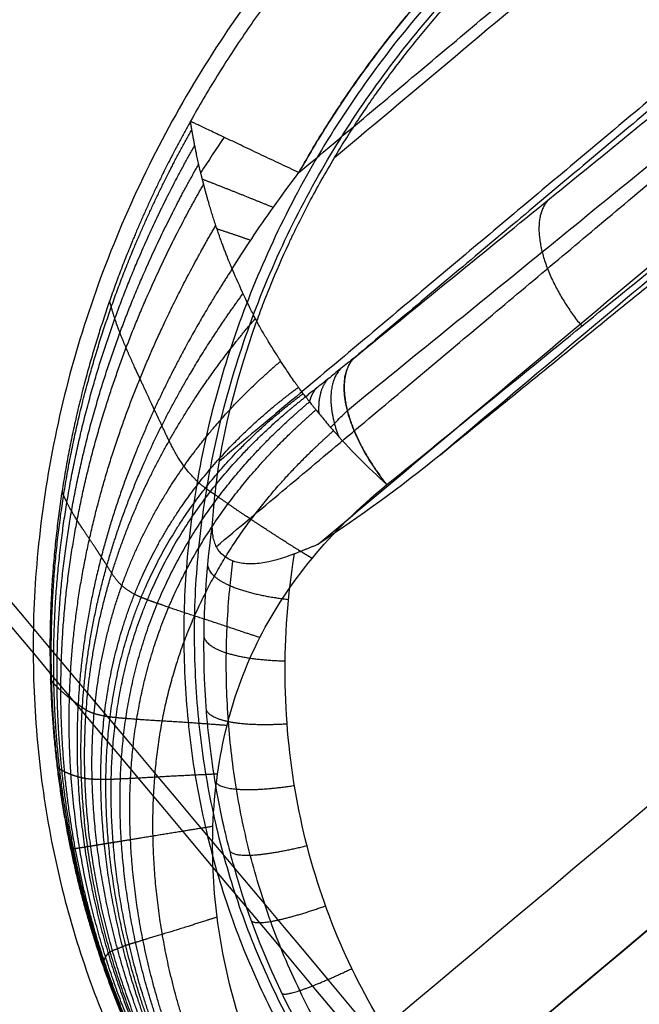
# Model space of a CAD drawing. Header units: millimetres. Extents: x -657 to 864, y -831 to 851.
# Tile 430 of 656: x 713.08 to 716.64, y -480.97 to -475.31. Entities that reach past the tile are written whole.
import ezdxf

# ---------------------------------------------------------------- set-up
doc = ezdxf.new("R2010")
doc.units = ezdxf.units.MM
doc.layers.add('Default', color=7, linetype='Continuous', true_color=0x000000)

msp = doc.modelspace()

# ---------------------------------------------------------------- linework, layer by layer
at = {"layer": 'Default'}
for points in [[(863.462, -524.3574, 60.1215), (781.241, -426.3702, 60.1215), (699.02, -328.383, 60.1215)], [(862.6916, -523.6536, 60.3347), (781.1353, -426.4587, 60.3347), (699.5791, -329.2638, 60.3347)], [(842.781, -633.2885, 16.0739), (715.467, -481.5616, 16.0739), (588.153, -329.8347, 16.0739)], [(842.2602, -632.8103, 16.3106), (715.3969, -481.6205, 16.3106), (588.5336, -330.4307, 16.3106)], [(734.0612, -340.3042, 73.1638), (540.134, -503.0285, 73.1638), (346.2067, -665.7528, 73.1638)], [(733.5114, -340.8567, 72.9219), (540.1791, -503.0817, 72.9219), (346.8468, -665.3068, 72.9219)], [(749.7126, -752.7944, -11.8414), (602.0068, -576.7654, -11.8414), (454.301, -400.7365, -11.8414)], [(749.3201, -752.3266, -11.5875), (602.0068, -576.7654, -11.5875), (454.6934, -401.2042, -11.5875)]]:
    msp.add_open_spline(points, degree=2, dxfattribs=at)
for points, knots in [([(812.669, -399.9988, 89.6975), (802.7277, -408.3406, 79.2965), (772.356, -433.8255, 50.6557), (702.4844, -492.4547, 3.3508), (640.4896, -544.4745, -11.8414), (602.0068, -576.7654, -11.8414)], [2.41548, 2.41548, 2.41548, 2.41548, 70.396144, 198.636056, 404.995527, 404.995527, 404.995527, 404.995527]), ([(812.1148, -400.4639, 89.4437), (802.3062, -408.6943, 79.2125), (772.0838, -434.0539, 50.7577), (702.42, -492.5087, 3.594), (640.4654, -544.4948, -11.5875), (602.0068, -576.7654, -11.5875)], [2.408267, 2.408267, 2.408267, 2.408267, 69.367076, 197.537893, 403.786179, 403.786179, 403.786179, 403.786179]), ([(714.2702, -472.8101, 89.3434), (714.0163, -473.0232, 89.3434), (713.7761, -473.2481, 89.3438), (713.4362, -473.6032, 89.3453), (713.2714, -473.7853, 89.3462), (713.0881, -474.0054, 89.3475), (712.9987, -474.1175, 89.3482), (712.9609, -474.1659, 89.3486), (712.9357, -474.1983, 89.3488), (712.9225, -474.2155, 89.3489), (712.7235, -474.4756, 89.3508), (712.5505, -474.7274, 89.3529), (712.3125, -475.1153, 89.3565), (712.1988, -475.3118, 89.3584), (712.0755, -475.5456, 89.3609), (712.0163, -475.6637, 89.3622), (711.9872, -475.723, 89.3628), (711.9749, -475.7484, 89.3631), (711.9667, -475.7654, 89.3633), (711.9622, -475.7748, 89.3634), (711.841, -476.0284, 89.3662), (711.6836, -476.4033, 89.3705), (711.5329, -476.851, 89.376), (711.4658, -477.0774, 89.3788), (711.4343, -477.1912, 89.3803), (711.4212, -477.2402, 89.3809), (711.4126, -477.2728, 89.3813), (711.408, -477.2905, 89.3815), (711.3424, -477.5456, 89.3847), (711.2669, -477.9071, 89.3894), (711.2088, -478.331, 89.3949), (711.1872, -478.5436, 89.3976), (711.1795, -478.6348, 89.3988), (711.1748, -478.6956, 89.3995), (711.1725, -478.7272, 89.3999), (711.1395, -479.2254, 89.4063), (711.1506, -479.686, 89.412), (711.2571, -480.5902, 89.4225), (711.3522, -481.0328, 89.4273), (711.7661, -482.3422, 89.4393), (712.195, -483.1253, 89.4437), (712.7766, -483.8185, 89.4437)], [0, 0, 0, 0, 1.081886, 1.081886, 1.622829, 1.893301, 2.028537, 2.096155, 2.096155, 2.163772, 2.163772, 3.245659, 3.245659, 3.786602, 4.057073, 4.192309, 4.259927, 4.293736, 4.293736, 4.327545, 4.327545, 5.409431, 5.950374, 6.220846, 6.356082, 6.423699, 6.423699, 6.491317, 6.491317, 7.573204, 8.114147, 8.384618, 8.519854, 8.519854, 8.65509, 8.65509, 10.818862, 10.818862, 12.982635, 12.982635, 17.310179, 17.310179, 17.310179, 17.310179]), ([(712.7766, -483.8185, 89.6975), (712.4854, -483.4713, 89.6975), (712.1059, -482.9168, 89.6959), (711.8127, -482.3114, 89.6919), (711.6364, -481.8966, 89.6889), (711.5575, -481.6827, 89.6871), (711.3514, -481.0293, 89.6811), (711.2562, -480.5852, 89.6763), (711.1767, -479.9064, 89.6685), (711.1528, -479.5638, 89.6643), (711.1527, -479.1586, 89.6593), (711.1595, -478.9546, 89.6567), (711.164, -478.8669, 89.6556), (711.1672, -478.8083, 89.6549), (711.169, -478.7801, 89.6545), (711.1873, -478.5064, 89.651), (711.2289, -478.1427, 89.6463), (711.3073, -477.7205, 89.6409), (711.354, -477.5099, 89.6382), (711.3792, -477.4048, 89.6369), (711.3904, -477.3597, 89.6363), (711.398, -477.3297, 89.6359), (711.4014, -477.316, 89.6357), (711.473, -477.0385, 89.6322), (711.5928, -476.6526, 89.6274), (711.7655, -476.2125, 89.6222), (711.8601, -475.9949, 89.6197), (711.9094, -475.8868, 89.6185), (711.9346, -475.8329, 89.6179), (711.9455, -475.8098, 89.6177), (711.9528, -475.7945, 89.6175), (711.9561, -475.7876, 89.6174), (712.0901, -475.5074, 89.6143), (712.2344, -475.2424, 89.6116), (712.4721, -474.8552, 89.608), (712.5964, -474.6641, 89.6063), (712.7507, -474.4457, 89.6045), (712.8302, -474.3375, 89.6037), (712.8648, -474.2915, 89.6034), (712.8879, -474.2608, 89.6032), (712.8988, -474.2464, 89.6031), (713.3095, -473.7095, 89.5992), (713.7625, -473.2361, 89.5973), (714.2702, -472.8101, 89.5973)], [0, 0, 0, 0, 2.1622, 3.2433, 3.2433, 4.3244, 4.3244, 6.486601, 6.486601, 7.567701, 8.108251, 8.378526, 8.513663, 8.513663, 8.648801, 8.648801, 9.729901, 10.270451, 10.540726, 10.675863, 10.743432, 10.743432, 10.811001, 10.811001, 11.892101, 12.432651, 12.702926, 12.838064, 12.905632, 12.939417, 12.939417, 12.973201, 12.973201, 14.054301, 14.054301, 14.594851, 14.865126, 15.000264, 15.067833, 15.067833, 15.135401, 15.135401, 17.297601, 17.297601, 17.297601, 17.297601])]:
    msp.add_open_spline(points, degree=3, knots=knots, dxfattribs=at)
at = {"layer": 'Default', "color": 18, "true_color": 0x000000}
for points, degree in [([(714.6799, -476.1923, 94.1516), (720.6203, -471.2077, 94.1516), (726.5607, -466.2231, 94.1516)], 2), ([(714.8846, -476.1062, 93.3296), (720.7983, -471.144, 93.3296), (726.7119, -466.1819, 93.3296)], 2), ([(727.2154, -467.0033, 95.2334), (721.1081, -472.1279, 95.2334), (715.0008, -477.2525, 95.2334)], 2), ([(726.0911, -467.8897, 93.6198), (720.1572, -472.8688, 93.6198), (714.2233, -477.8479, 93.6198)], 2), ([(727.3334, -467.8761, 95.1326), (721.413, -472.844, 95.1326), (715.4926, -477.8118, 95.1326)], 2), ([(714.2062, -478.3388, 94.1644), (720.2659, -473.2541, 94.1644), (726.3257, -468.1693, 94.1644)], 2), ([(714.79, -478.3255, 94.709), (720.6752, -473.3872, 94.709), (726.5603, -468.4489, 94.709)], 2), ([(715.0008, -477.2525, 95.2334), (715.387, -476.9385, 95.4761), (716.133, -476.332, 95.945), (717.1702, -475.4886, 96.5969), (718.1337, -474.7053, 97.2025), (719.0278, -473.9783, 97.7644), (719.8563, -473.3047, 98.2853), (720.6213, -472.6827, 98.7658), (721.086, -472.3049, 99.0587), (721.3085, -472.1239, 99.1949)], 3), ([(715.4926, -477.8118, 95.1326), (718.67, -475.2284, 97.1297), (721.8474, -472.645, 99.1267)], 2), ([(715.1862, -477.9832, 95.879), (715.5724, -477.6692, 96.1217), (716.3185, -477.0626, 96.5906), (717.3557, -476.2193, 97.2425), (718.3191, -475.436, 97.8481), (719.2132, -474.709, 98.41), (720.0417, -474.0353, 98.9308), (720.8069, -473.4136, 99.4116), (721.2714, -473.035, 99.7038), (721.4947, -472.8574, 99.8429)], 3), ([(714.2506, -475.9892, 93.9464), (714.2047, -476.0564, 93.9388), (714.1599, -476.1242, 93.9314), (714.1165, -476.1929, 93.9245)], 3), ([(714.2967, -476.7448, 94.1686), (714.3317, -476.6891, 94.1647), (714.4065, -476.5738, 94.1583), (714.5334, -476.3898, 94.1527), (714.6291, -476.2593, 94.1516), (714.6799, -476.1923, 94.1516)], 3), ([(721.1272, -476.8115, 98.466), (718.0042, -479.432, 96.4776), (714.8813, -482.0524, 94.4893)], 2), ([(715.0008, -477.2525, 95.2334), (714.9732, -477.2752, 95.2229), (714.9202, -477.3185, 95.2029), (714.8474, -477.3772, 95.1756), (714.7803, -477.4305, 95.1505), (714.739, -477.463, 95.1351), (714.7193, -477.4784, 95.1278)], 3), ([(714.1838, -478.2032, 93.9879), (714.1882, -478.1431, 93.9236), (714.1993, -478.0239, 93.7979), (714.2147, -477.9063, 93.6782), (714.2233, -477.8479, 93.6198)], 3), ([(715.4926, -477.8118, 95.1326), (715.264, -477.9976, 94.9889), (715.0298, -478.1688, 94.8478), (714.79, -478.3255, 94.709)], 3), ([(714.6548, -478.3798, 94.6415), (714.7224, -478.3526, 94.6753), (714.79, -478.3255, 94.709)], 2), ([(718.4589, -482.9132, 94.6415), (718.2136, -482.9093, 94.5511), (717.7395, -482.8608, 94.3892), (717.0711, -482.6754, 94.1976), (716.4651, -482.3884, 94.0611), (715.9299, -482.0112, 93.9794), (715.4732, -481.5532, 93.9524), (715.1021, -481.0236, 93.9797), (714.824, -480.4302, 94.0619), (714.6474, -479.7845, 94.1984), (714.5815, -479.0916, 94.391), (714.6164, -478.6197, 94.552), (714.6548, -478.3798, 94.6415)], 3), ([(717.6016, -479.0604, 101.9105), (660.0994, -527.3105, 130.7248), (602.5972, -575.5606, 159.5391)], 2), ([(603.1106, -575.8392, 160.0972), (660.6129, -527.5891, 131.2829), (718.1151, -479.339, 102.4686)], 2), ([(717.7868, -479.6144, 101.3524), (660.2846, -527.8645, 130.1667), (602.7824, -576.1146, 158.981)], 2), ([(718.3003, -479.8931, 101.9105), (660.7981, -528.1431, 130.7248), (603.2959, -576.3932, 159.5391)], 2), ([(716.8437, -480.4058, 94.8241), (716.1662, -480.9743, 94.3928), (715.4887, -481.5428, 93.9614)], 2)]:
    msp.add_open_spline(points, degree=degree, dxfattribs=at)
for points, degree, knots in [([(714.9586, -477.5571, 95.6931), (715.3315, -477.254, 95.9275), (716.0505, -476.6693, 96.3794), (717.0909, -475.8234, 97.0334), (718.0568, -475.0381, 97.6405), (718.9527, -474.3098, 98.2035), (719.7822, -473.6353, 98.7249), (720.5452, -473.015, 99.2043), (721.0332, -472.618, 99.5115), (721.2684, -472.4278, 99.6578), (721.2684, -472.4278, 99.6578)], 3, [0, 0, 0, 0, 0.177362, 0.342034, 0.494914, 0.636782, 0.768207, 0.889391, 1, 1.000006, 1.000006, 1.000006, 1.000006]), ([(714.0572, -475.8977, 93.4434), (713.9483, -476.0923, 93.4434), (713.7446, -476.4953, 93.4434), (713.4877, -477.1348, 93.4434), (713.2932, -477.9166, 93.4434), (713.2235, -478.7957, 93.4434), (713.2688, -479.5772, 93.4434), (713.3911, -480.2452, 93.4434), (713.557, -480.8026, 93.4434), (713.7626, -481.2906, 93.4434), (714.003, -481.7276, 93.4434), (714.244, -482.0874, 93.4434), (714.4815, -482.3893, 93.4434), (714.7377, -482.6756, 93.4434), (715.0503, -482.9751, 93.4434), (715.4386, -483.2873, 93.4434), (715.8827, -483.5738, 93.4434), (716.4021, -483.8338, 93.4434), (717.039, -484.0703, 93.4434), (718.0019, -484.2983, 93.4434), (718.9041, -484.3468, 93.4434), (719.7134, -484.2516, 93.4434), (720.3783, -484.0796, 93.4434), (720.7995, -483.9329, 93.4434)], 5, [0, 0, 0, 0, 0, 0, 1.381713, 2.763425, 4.145136, 4.835992, 5.526848, 6.606181, 7.685515, 8.764849, 9.304516, 9.844182, 10.386435, 10.928687, 12.013191, 13.097695, 14.1822, 14.876221, 15.570241, 16.958283, 19.734368, 19.734368, 19.734368, 19.734368, 19.734368, 19.734368]), ([(720.7581, -483.9204, 93.6085), (720.3409, -484.0664, 93.5979), (719.6827, -484.2378, 93.5807), (718.8828, -484.3335, 93.5587), (717.9904, -484.2877, 93.5323), (717.0369, -484.0642, 93.5068), (716.4049, -483.831, 93.4921), (715.8871, -483.5733, 93.4824), (715.4426, -483.2876, 93.4771), (715.053, -482.9751, 93.4745), (714.7394, -482.6747, 93.4733), (714.4829, -482.3881, 93.4729), (714.2451, -482.0859, 93.4728), (714.0035, -481.7249, 93.4734), (713.7629, -481.2866, 93.4757), (713.5581, -480.7981, 93.4812), (713.3941, -480.2428, 93.4918), (713.2744, -479.5805, 93.508), (713.2316, -478.8077, 93.5307), (713.3031, -477.9395, 93.559), (713.4979, -477.1674, 93.5853), (713.7538, -476.5361, 93.6063), (713.9568, -476.1377, 93.6197), (714.0652, -475.9452, 93.6262)], 5, [0.0000267, 0.0000267, 0.0000267, 0.0000267, 0.0000267, 0.0000267, 0.1406726, 0.2110088, 0.246177, 0.2813451, 0.3363002, 0.3912553, 0.4462105, 0.473688, 0.5011656, 0.5285121, 0.5558587, 0.6105518, 0.6652449, 0.719938, 0.7549457, 0.7899535, 0.859969, 0.9299845, 1, 1, 1, 1, 1, 1]), ([(714.2967, -476.7448, 94.1686), (714.2747, -476.6925, 94.1581), (714.2343, -476.5904, 94.1325), (714.1923, -476.469, 94.0893), (714.1498, -476.3301, 94.0252), (714.1082, -476.1631, 93.9109), (714.0809, -476.0336, 93.7825), (714.0665, -475.9541, 93.6652), (714.0599, -475.9143, 93.5596), (714.0577, -475.9007, 93.4832), (714.0572, -475.8977, 93.4434)], 5, [0, 0, 0, 0, 0, 0, 0.431572, 0.863145, 1.078932, 1.294719, 1.510505, 1.726292, 1.726292, 1.726292, 1.726292, 1.726292, 1.726292]), ([(720.675, -483.893, 93.7515), (720.266, -484.0367, 93.7371), (719.6217, -484.2069, 93.7109), (718.8403, -484.3052, 93.6721), (717.9679, -484.2668, 93.622), (717.0326, -484.0533, 93.5715), (716.4098, -483.8271, 93.5419), (715.8956, -483.5739, 93.5221), (715.4505, -483.2899, 93.5111), (715.0586, -482.9769, 93.5059), (714.7425, -482.6747, 93.5038), (714.4846, -482.3867, 93.5031), (714.2456, -482.0829, 93.5032), (714.0026, -481.7191, 93.5048), (713.7617, -481.2784, 93.5097), (713.5586, -480.7896, 93.5209), (713.3984, -480.2387, 93.5417), (713.2841, -479.5869, 93.5731), (713.247, -478.8301, 93.6158), (713.3232, -477.9827, 93.6676), (713.5197, -477.2299, 93.7127), (713.774, -476.6139, 93.7451), (713.975, -476.2245, 93.764), (714.0821, -476.0361, 93.7728)], 5, [0, 0, 0, 0, 0, 0, 0.1406726, 0.2110088, 0.246177, 0.2813451, 0.3363002, 0.3912553, 0.4462105, 0.473688, 0.5011656, 0.5285121, 0.5558587, 0.6105518, 0.6652449, 0.719938, 0.7549457, 0.7899535, 0.859969, 0.9299845, 1, 1, 1, 1, 1, 1]), ([(714.2233, -477.8479, 93.6198), (714.2638, -477.6183, 93.5153), (714.3286, -477.3528, 93.4398), (714.4468, -477.0216, 93.3874), (714.4598, -476.9863, 93.3823), (714.4881, -476.9123, 93.3725), (714.503, -476.8746, 93.368), (714.55, -476.76, 93.3557), (714.5843, -476.6811, 93.349), (714.6269, -476.5901, 93.3432), (714.631, -476.5814, 93.3427), (714.6399, -476.5625, 93.3416), (714.6536, -476.5339, 93.3399), (714.6869, -476.4658, 93.3366), (714.7178, -476.4053, 93.3343), (714.7831, -476.2816, 93.3308), (714.8312, -476.1955, 93.3296), (714.8846, -476.1062, 93.3296)], 3, [-2.622004, -2.622004, -2.622004, -2.622004, -1.311002, -1.311002, -1.147127, -1.147127, -0.983252, -0.983252, -0.655501, -0.655501, -0.614532, -0.614532, -0.573563, -0.491626, -0.327751, -0.327751, 0, 0, 0, 0]), ([(720.5697, -483.8556, 93.8664), (720.1709, -483.9954, 93.8532), (719.5441, -484.1633, 93.8245), (718.7862, -484.2655, 93.7756), (717.9394, -484.2376, 93.7073), (717.0273, -484.0383, 93.6358), (716.4162, -483.8217, 93.5928), (715.9067, -483.5749, 93.5632), (715.4611, -483.2932, 93.5463), (715.0661, -482.9795, 93.538), (714.7468, -482.675, 93.5346), (714.4867, -482.3849, 93.5337), (714.246, -482.0788, 93.5342), (714.001, -481.7115, 93.5372), (713.7599, -481.2678, 93.5454), (713.559, -480.7789, 93.5626), (713.4042, -480.2335, 93.593), (713.2974, -479.5945, 93.6374), (713.2685, -478.8573, 93.696), (713.3517, -478.0351, 93.7648), (713.5506, -477.3053, 93.8212), (713.8025, -476.707, 93.8575), (714, -476.3276, 93.8763), (714.105, -476.1437, 93.8843)], 5, [0.0000126, 0.0000126, 0.0000126, 0.0000126, 0.0000126, 0.0000126, 0.1406726, 0.2110088, 0.246177, 0.2813451, 0.3363002, 0.3912553, 0.4462105, 0.473688, 0.5011656, 0.5285121, 0.5558587, 0.6105518, 0.6652449, 0.719938, 0.7549457, 0.7899535, 0.859969, 0.9299845, 1, 1, 1, 1, 1, 1]), ([(720.4539, -483.8098, 93.9592), (720.0663, -483.9452, 93.9497), (719.4587, -484.1109, 93.9224), (718.7267, -484.218, 93.8682), (717.9084, -484.2028, 93.7872), (717.0219, -484.0203, 93.6989), (716.4236, -483.8147, 93.6444), (715.9194, -483.5753, 93.6057), (715.4731, -483.2965, 93.5825), (715.0747, -482.9822, 93.5705), (714.7517, -482.6752, 93.5656), (714.4892, -482.3828, 93.5644), (714.2464, -482.0742, 93.5655), (713.9994, -481.7031, 93.5703), (713.758, -481.2562, 93.5823), (713.56, -480.7671, 93.6059), (713.4115, -480.2278, 93.6452), (713.3135, -479.6025, 93.7004), (713.2943, -478.8865, 93.7713), (713.3861, -478.0916, 93.8519), (713.5881, -477.3864, 93.9141), (713.8373, -476.8068, 93.9499), (714.0307, -476.4379, 93.9656), (714.133, -476.2587, 93.9715)], 5, [0, 0, 0, 0, 0, 0, 0.1406726, 0.2110088, 0.246177, 0.2813451, 0.3363002, 0.3912553, 0.4462105, 0.473688, 0.5011656, 0.5285121, 0.5558587, 0.6105518, 0.6652449, 0.719938, 0.7549457, 0.7899535, 0.859969, 0.9299845, 1, 1, 1, 1, 1, 1]), ([(720.2172, -483.7003, 94.0905), (719.8535, -483.831, 94.0924), (719.2865, -483.9963, 94.0757), (718.6079, -484.116, 94.0221), (717.8481, -484.1273, 93.9292), (717.013, -483.979, 93.8193), (716.4402, -483.7961, 93.7475), (715.9458, -483.5721, 93.6927), (715.4978, -483.2998, 93.6565), (715.0926, -482.9853, 93.636), (714.7623, -482.6741, 93.6271), (714.4952, -482.3778, 93.6251), (714.2487, -482.0644, 93.6275), (713.9983, -481.6861, 93.6368), (713.7574, -481.2327, 93.6578), (713.5659, -480.7432, 93.6945), (713.4309, -480.2155, 93.7493), (713.3509, -479.6177, 93.8209), (713.3517, -478.9441, 93.9073), (713.4614, -478.2046, 93.9989), (713.6706, -477.5505, 94.0619), (713.9169, -477.0102, 94.0888), (714.1044, -476.6638, 94.0944), (714.2029, -476.4949, 94.0941)], 5, [0, 0, 0, 0, 0, 0, 0.1406726, 0.2110088, 0.246177, 0.2813451, 0.3363002, 0.3912553, 0.4462105, 0.473688, 0.5011656, 0.5285121, 0.5558587, 0.6105518, 0.6652449, 0.719938, 0.7549457, 0.7899535, 0.859969, 0.9299845, 1, 1, 1, 1, 1, 1]), ([(714.2967, -476.7448, 94.1686), (714.1958, -476.8997, 94.179), (714.0038, -477.2172, 94.1911), (713.7508, -477.7118, 94.1826), (713.5318, -478.3118, 94.1279), (713.4075, -478.9966, 94.0325), (713.391, -479.63, 93.9354), (713.4563, -480.203, 93.8503), (713.5794, -480.7211, 93.7812), (713.7638, -481.2121, 93.7318), (714.0023, -481.6713, 93.7017), (714.254, -482.0554, 93.6877), (714.5025, -482.3717, 93.6841), (714.7726, -482.67, 93.6868), (715.1089, -482.983, 93.6998), (715.5208, -483.2958, 93.7289), (715.9713, -483.5609, 93.7777), (716.4578, -483.7714, 93.8471), (717.0077, -483.9355, 93.9335), (717.7942, -484.0558, 94.059), (718.496, -484.0208, 94.1552), (719.1191, -483.8827, 94.198), (719.6405, -483.7031, 94.1928), (719.9756, -483.5626, 94.1707)], 5, [-17.307135, -17.307135, -17.307135, -17.307135, -17.307135, -17.307135, -16.095367, -14.883599, -13.671832, -13.065948, -12.460064, -11.513483, -10.566902, -9.620321, -9.147031, -8.67374, -8.198182, -7.722625, -6.771509, -5.820393, -4.869278, -4.260618, -3.651958, -2.434639, 0, 0, 0, 0, 0, 0]), ([(714.7193, -477.4784, 95.1278), (714.7157, -477.4743, 95.0816), (714.71, -477.4671, 95.0293), (714.697, -477.45, 94.9441), (714.6919, -477.4432, 94.9147), (714.6829, -477.4311, 94.8693), (714.6781, -477.4245, 94.8464), (714.6728, -477.4171, 94.8232), (714.6691, -477.412, 94.8077), (714.6669, -477.4088, 94.7985), (714.6526, -477.3888, 94.7413), (714.6373, -477.3669, 94.6898), (714.6109, -477.3279, 94.6146), (714.6016, -477.3139, 94.5898), (714.5868, -477.2913, 94.5536), (714.5792, -477.2796, 94.5357), (714.5701, -477.2654, 94.5153), (714.5655, -477.2581, 94.5052), (714.5635, -477.2549, 94.5009), (714.5621, -477.2528, 94.4981), (714.5609, -477.2509, 94.4955), (714.5587, -477.2473, 94.4907), (714.5525, -477.2378, 94.4776), (714.5364, -477.2125, 94.4468), (714.5299, -477.2023, 94.4347), (714.5184, -477.1838, 94.4143), (714.5142, -477.1771, 94.4072), (714.5076, -477.1662, 94.396), (714.5041, -477.1606, 94.3903), (714.5005, -477.1546, 94.3844), (714.4981, -477.1505, 94.3805), (714.4962, -477.1475, 94.3776), (714.4846, -477.1281, 94.359), (714.4733, -477.1087, 94.3422), (714.4562, -477.0782, 94.3182), (714.4476, -477.0626, 94.3065), (714.439, -477.0464, 94.2954), (714.4332, -477.0356, 94.2881), (714.4298, -477.0289, 94.2837), (714.4184, -477.007, 94.2698), (714.4079, -476.9864, 94.2577), (714.3905, -476.9507, 94.2393), (714.3844, -476.938, 94.2331), (714.3717, -476.9111, 94.2209), (714.3639, -476.8944, 94.2139), (714.3304, -476.8214, 94.1858), (714.3109, -476.7765, 94.1751), (714.2967, -476.7448, 94.1686)], 3, [0, 0, 0, 0, 0.239736, 0.239736, 0.359604, 0.359604, 0.419538, 0.449505, 0.449505, 0.479472, 0.479472, 0.719208, 0.719208, 0.839076, 0.839076, 0.89901, 0.928977, 0.94396, 0.951452, 0.951452, 0.958944, 0.958944, 1.078812, 1.078812, 1.138746, 1.138746, 1.168713, 1.168713, 1.183696, 1.191188, 1.191188, 1.19868, 1.19868, 1.318548, 1.318548, 1.378481, 1.408448, 1.408448, 1.438415, 1.438415, 1.558283, 1.558283, 1.618217, 1.618217, 1.678151, 1.678151, 1.917887, 1.917887, 1.917887, 1.917887]), ([(719.8447, -483.4754, 94.2153), (719.5284, -483.6297, 94.2482), (719.0348, -483.8255, 94.2647), (718.4423, -483.9766, 94.2264), (717.7701, -484.0223, 94.1271), (717.0068, -483.9128, 93.9925), (716.4672, -483.756, 93.8981), (715.9836, -483.5513, 93.8209), (715.5312, -483.2898, 93.7658), (715.1162, -482.979, 93.7324), (714.7776, -482.6663, 93.7175), (714.5068, -482.3681, 93.7143), (714.2583, -482.0513, 93.7186), (714.007, -481.6651, 93.7348), (713.7707, -481.2032, 93.7693), (713.5901, -480.7111, 93.8252), (713.4721, -480.1967, 93.9019), (713.4124, -479.6349, 93.9947), (713.4343, -479.0208, 94.0984), (713.5644, -478.364, 94.1972), (713.7903, -477.7943, 94.2487), (714.0531, -477.3283, 94.2479), (714.2539, -477.0306, 94.2265), (714.3599, -476.8857, 94.2106)], 5, [0.0000356, 0.0000356, 0.0000356, 0.0000356, 0.0000356, 0.0000356, 0.1406726, 0.2110088, 0.246177, 0.2813451, 0.3363002, 0.3912553, 0.4462105, 0.473688, 0.5011656, 0.5285121, 0.5558587, 0.6105518, 0.6652449, 0.719938, 0.7549457, 0.7899535, 0.859969, 0.9299845, 1.0000242, 1.0000242, 1.0000242, 1.0000242, 1.0000242, 1.0000242]), ([(713.8496, -477.5512, 94.1772), (713.8328, -477.5159, 94.1555), (713.7998, -477.4452, 94.112), (713.7597, -477.3567, 94.0576), (713.7097, -477.2528, 93.9785), (713.6567, -477.1261, 93.8559), (713.6213, -477.0288, 93.7283), (713.6039, -476.9698, 93.6235), (713.5965, -476.941, 93.5352), (713.5938, -476.9307, 93.4744), (713.593, -476.9283, 93.4434)], 5, [0.734638, 0.734638, 0.734638, 0.734638, 0.734638, 0.734638, 0.8009784, 0.8673189, 0.9004892, 0.9336595, 0.9668297, 0.9999971, 0.9999971, 0.9999971, 0.9999971, 0.9999971, 0.9999971]), ([(719.7175, -483.3814, 94.2908), (719.4222, -483.5556, 94.3249), (718.9579, -483.7736, 94.3413), (718.3956, -483.9396, 94.2998), (717.7507, -483.9939, 94.1939), (717.0075, -483.8914, 94.0491), (716.4762, -483.7394, 93.9468), (715.9942, -483.539, 93.8623), (715.5396, -483.2811, 93.8009), (715.122, -482.9729, 93.7634), (714.7818, -482.6616, 93.7463), (714.5112, -482.3644, 93.7427), (714.2636, -482.0481, 93.7476), (714.0137, -481.6607, 93.766), (713.7802, -481.1966, 93.8049), (713.6033, -480.7028, 93.867), (713.4892, -480.1908, 93.9512), (713.4328, -479.6381, 94.0518), (713.4577, -479.0408, 94.1633), (713.5917, -478.4103, 94.2688), (713.8254, -477.8713, 94.3236), (714.102, -477.4366, 94.3231), (714.3162, -477.162, 94.3007), (714.43, -477.0293, 94.284)], 5, [0.0001149, 0.0001149, 0.0001149, 0.0001149, 0.0001149, 0.0001149, 0.1406726, 0.2110088, 0.246177, 0.2813451, 0.3363002, 0.3912553, 0.4462105, 0.473688, 0.5011656, 0.5285121, 0.5558587, 0.6105518, 0.6652449, 0.719938, 0.7549457, 0.7899535, 0.859969, 0.9299845, 0.9998626, 0.9998626, 0.9998626, 0.9998626, 0.9998626, 0.9998626]), ([(719.5089, -483.1984, 94.5335), (719.2519, -483.4119, 94.5355), (718.8401, -483.6733, 94.5132), (718.3282, -483.8681, 94.4416), (717.7264, -483.9386, 94.3156), (717.0128, -483.8487, 94.153), (716.4928, -483.7053, 94.0382), (716.0117, -483.5127, 93.941), (715.5527, -483.2615, 93.8675), (715.1311, -482.9589, 93.8207), (714.7891, -482.6511, 93.7989), (714.52, -482.357, 93.7941), (714.2751, -482.0428, 93.8002), (714.0287, -481.6542, 93.8234), (713.801, -481.187, 93.8717), (713.6311, -480.69, 93.9462), (713.5244, -480.1803, 94.0434), (713.4745, -479.6409, 94.1571), (713.5054, -479.0699, 94.2831), (713.648, -478.4816, 94.408), (713.8982, -477.9948, 94.4892), (714.2037, -477.6164, 94.5229), (714.4456, -477.3844, 94.529), (714.5758, -477.2742, 94.528)], 5, [0.0000288, 0.0000288, 0.0000288, 0.0000288, 0.0000288, 0.0000288, 0.1406726, 0.2110088, 0.246177, 0.2813451, 0.3363002, 0.3912553, 0.4462105, 0.473688, 0.5011656, 0.5285121, 0.5558587, 0.6105518, 0.6652449, 0.719938, 0.7549457, 0.7899535, 0.859969, 0.9299845, 0.9999795, 0.9999795, 0.9999795, 0.9999795, 0.9999795, 0.9999795]), ([(719.3857, -483.0734, 94.8427), (719.1491, -483.2985, 94.7885), (718.7672, -483.5736, 94.7004), (718.2865, -483.782, 94.5829), (717.7138, -483.8681, 94.4333), (717.0213, -483.7979, 94.2561), (716.51, -483.6684, 94.132), (716.0294, -483.4869, 94.0243), (715.5671, -483.243, 93.9392), (715.1424, -482.945, 93.8828), (714.799, -482.6394, 93.8559), (714.5311, -482.3477, 93.8497), (714.2882, -482.035, 93.8571), (714.0441, -481.6453, 93.8853), (713.8214, -481.1757, 93.9432), (713.6591, -480.6766, 94.0295), (713.563, -480.1697, 94.1377), (713.5254, -479.642, 94.2615), (713.5686, -479.0915, 94.4002), (713.7227, -478.5336, 94.5474), (713.981, -478.0801, 94.6683), (714.2947, -477.733, 94.7603), (714.5435, -477.5229, 94.8172), (714.6776, -477.4238, 94.8447)], 5, [0.0000431, 0.0000431, 0.0000431, 0.0000431, 0.0000431, 0.0000431, 0.1406726, 0.2110088, 0.246177, 0.2813451, 0.3363002, 0.3912553, 0.4462105, 0.473688, 0.5011656, 0.5285121, 0.5558587, 0.6105518, 0.6652449, 0.719938, 0.7549457, 0.7899535, 0.859969, 0.9299845, 0.9999225, 0.9999225, 0.9999225, 0.9999225, 0.9999225, 0.9999225]), ([(719.3557, -483.0398, 94.9911), (719.1212, -483.2602, 94.9143), (718.7448, -483.5302, 94.7988), (718.2725, -483.7377, 94.6607), (717.7104, -483.8287, 94.4986), (717.0268, -483.7685, 94.3124), (716.5196, -483.647, 94.1827), (716.0394, -483.4719, 94.0695), (715.5758, -483.2321, 93.9792), (715.1498, -482.9366, 93.9187), (714.8058, -482.6321, 93.8896), (714.5385, -482.3415, 93.8828), (714.2966, -482.0296, 93.8907), (714.0537, -481.6394, 93.921), (713.8336, -481.1688, 93.9829), (713.6756, -480.6691, 94.0746), (713.5857, -480.1639, 94.1885), (713.5551, -479.6418, 94.3182), (713.6048, -479.1002, 94.4646), (713.7629, -478.5535, 94.6237), (714.02, -478.1091, 94.763), (714.329, -477.7672, 94.8797), (714.5733, -477.559, 94.9574), (714.7048, -477.4603, 94.9963)], 5, [-0.0000008, -0.0000008, -0.0000008, -0.0000008, -0.0000008, -0.0000008, 0.1406726, 0.2110088, 0.246177, 0.2813451, 0.3363002, 0.3912553, 0.4462105, 0.473688, 0.5011656, 0.5285121, 0.5558587, 0.6105518, 0.6652449, 0.719938, 0.7549457, 0.7899535, 0.859969, 0.9299845, 0.999938, 0.999938, 0.999938, 0.999938, 0.999938, 0.999938]), ([(719.34, -483.0223, 95.1208), (719.1041, -483.2349, 95.0303), (718.7289, -483.4956, 94.8972), (718.2621, -483.6981, 94.7432), (717.7088, -483.7906, 94.5687), (717.0332, -483.7379, 94.3714), (716.5297, -483.6232, 94.2348), (716.0499, -483.4543, 94.1157), (715.5849, -483.2188, 94.0205), (715.1578, -482.9262, 93.9566), (714.8134, -482.6234, 93.9257), (714.547, -482.3343, 93.9185), (714.3066, -482.0236, 93.9267), (714.0654, -481.6333, 93.9587), (713.8485, -481.1621, 94.024), (713.695, -480.6617, 94.1206), (713.611, -480.158, 94.2406), (713.5864, -479.6409, 94.3774), (713.6407, -479.1068, 94.5327), (713.7999, -478.5687, 94.704), (714.0526, -478.1299, 94.8579), (714.3538, -477.7887, 94.9912), (714.5914, -477.5786, 95.0818), (714.7193, -477.4784, 95.1278)], 5, [-15.790386, -15.790386, -15.790386, -15.790386, -15.790386, -15.790386, -13.569112, -12.458475, -11.903157, -11.347838, -10.480076, -9.612313, -8.744551, -8.31067, -7.876788, -7.444976, -7.013163, -6.149538, -5.285913, -4.422287, -3.869501, -3.316716, -2.211144, -1.105572, 0, 0, 0, 0, 0, 0]), ([(719.3156, -482.9943, 95.2964), (719.0778, -483.1952, 95.1929), (718.7049, -483.4415, 95.0422), (718.247, -483.6353, 94.8705), (717.7078, -483.7285, 94.68), (717.0448, -483.6861, 94.4669), (716.5472, -483.5814, 94.32), (716.0678, -483.4218, 94.1918), (715.6008, -483.1935, 94.0893), (715.1721, -482.9062, 94.0204), (714.8276, -482.6066, 93.987), (714.5633, -482.3207, 93.9792), (714.3256, -482.0124, 93.988), (714.0878, -481.6225, 94.0223), (713.8765, -481.1507, 94.0926), (713.7307, -480.6495, 94.1965), (713.6559, -480.1479, 94.3255), (713.6402, -479.6384, 94.4726), (713.7003, -479.1159, 94.6404), (713.8597, -478.5917, 94.827), (714.1038, -478.162, 94.9975), (714.3921, -477.8225, 95.1481), (714.6188, -477.6102, 95.2514), (714.7409, -477.5079, 95.3041)], 5, [0, 0, 0, 0, 0, 0, 0.1406726, 0.2110088, 0.246177, 0.2813451, 0.3363002, 0.3912553, 0.4462105, 0.473688, 0.5011656, 0.5285121, 0.5558587, 0.6105518, 0.6652449, 0.719938, 0.7549457, 0.7899535, 0.859969, 0.9299845, 0.9999221, 0.9999221, 0.9999221, 0.9999221, 0.9999221, 0.9999221]), ([(714.7193, -477.4784, 95.1278), (714.7231, -477.4834, 95.181), (714.7292, -477.4923, 95.2356), (714.7435, -477.5113, 95.3174), (714.7491, -477.5186, 95.3446), (714.7589, -477.5308, 95.3851), (714.7641, -477.5373, 95.4053), (714.7709, -477.5454, 95.4285), (714.774, -477.549, 95.4384), (714.7761, -477.5514, 95.445), (714.7775, -477.553, 95.4493), (714.7898, -477.5672, 95.4873), (714.8033, -477.5839, 95.5244), (714.828, -477.6139, 95.5803), (714.837, -477.6248, 95.5989), (714.8518, -477.6423, 95.6265), (714.8569, -477.6484, 95.6357), (714.8677, -477.6608, 95.6538), (714.8739, -477.6679, 95.6637), (714.9213, -477.7217, 95.7359), (714.9708, -477.7755, 95.7865), (715.0764, -477.8822, 95.8554), (715.1323, -477.9349, 95.874), (715.1862, -477.9832, 95.879)], 3, [0, 0, 0, 0, 0.193836, 0.193836, 0.290753, 0.290753, 0.339212, 0.363442, 0.375557, 0.375557, 0.387671, 0.387671, 0.581507, 0.581507, 0.678425, 0.678425, 0.726884, 0.726884, 0.775343, 0.775343, 1.163014, 1.163014, 1.550685, 1.550685, 1.550685, 1.550685]), ([(719.2772, -482.949, 95.4429), (719.0417, -483.1413, 95.3293), (718.676, -483.3768, 95.1659), (718.2304, -483.5646, 94.9826), (717.7071, -483.6604, 94.7829), (717.0578, -483.629, 94.5606), (716.5665, -483.5347, 94.4071), (716.0881, -483.3845, 94.2725), (715.6197, -483.1634, 94.1642), (715.1902, -482.8815, 94.091), (714.8462, -482.5855, 94.0555), (714.5843, -482.303, 94.0471), (714.3498, -481.9976, 94.0564), (714.1157, -481.6088, 94.0928), (713.9102, -481.137, 94.1672), (713.7721, -480.6357, 94.2768), (713.7065, -480.1368, 94.4122), (713.6996, -479.6355, 94.5657), (713.7661, -479.1254, 94.7407), (713.9266, -478.6165, 94.9361), (714.1642, -478.1991, 95.1172), (714.4422, -477.8661, 95.2803), (714.6605, -477.6559, 95.3936), (714.7782, -477.5538, 95.4516)], 5, [0, 0, 0, 0, 0, 0, 0.140673, 0.211009, 0.246177, 0.281345, 0.3363, 0.391255, 0.44621, 0.473688, 0.501166, 0.528512, 0.555859, 0.610552, 0.665245, 0.719938, 0.754946, 0.789953, 0.859969, 0.929984, 1, 1, 1, 1, 1, 1]), ([(714.1717, -478.0238, 94.9027), (714.1664, -478.0202, 94.8833), (714.1555, -478.0127, 94.8434), (714.1322, -477.9966, 94.7601), (714.0827, -477.9553, 94.6327), (714.0198, -477.8864, 94.4879), (713.9584, -477.786, 94.3596), (713.9109, -477.6818, 94.2618), (713.876, -477.6072, 94.2123), (713.8584, -477.5698, 94.1887), (713.8496, -477.5512, 94.1772)], 5, [0.4535622, 0.4535622, 0.4535622, 0.4535622, 0.4535622, 0.4535622, 0.4886966, 0.5238311, 0.5941, 0.6643689, 0.6995034, 0.734638, 0.734638, 0.734638, 0.734638, 0.734638, 0.734638]), ([(714.8623, -477.6546, 95.6448), (714.8697, -477.6472, 95.6485), (714.9019, -477.6149, 95.6647), (714.934, -477.5823, 95.6808), (714.9586, -477.5571, 95.6931)], 3, [0.8501784, 0.8501784, 0.8501784, 0.8501784, 0.8843039, 1, 1, 1, 1]), ([(719.1803, -482.8262, 95.6635), (718.9556, -483.0061, 95.5389), (718.6113, -483.2256, 95.3626), (718.1956, -483.404, 95.1701), (717.7073, -483.5051, 94.9666), (717.0889, -483.4942, 94.7413), (716.6135, -483.4187, 94.5856), (716.1407, -483.286, 94.4472), (715.6735, -483.0786, 94.3347), (715.2462, -482.8081, 94.2581), (714.9061, -482.5207, 94.2208), (714.6511, -482.2469, 94.2118), (714.4246, -481.9494, 94.2213), (714.199, -481.5657, 94.2591), (714.0054, -481.0979, 94.3364), (713.8815, -480.6002, 94.45), (713.8324, -480.1101, 94.5888), (713.8408, -479.6279, 94.7444), (713.9175, -479.1453, 94.9214), (714.0785, -478.6705, 95.1204), (714.3038, -478.2828, 95.309), (714.564, -477.9706, 95.484), (714.7685, -477.7713, 95.6077), (714.8791, -477.6739, 95.6717)], 5, [0, 0, 0, 0, 0, 0, 0.140673, 0.211009, 0.246177, 0.281345, 0.3363, 0.391255, 0.44621, 0.473688, 0.501166, 0.528512, 0.555859, 0.610552, 0.665245, 0.719938, 0.754946, 0.789953, 0.859969, 0.929984, 1, 1, 1, 1, 1, 1]), ([(713.5452, -478.3973, 94.1084), (713.5321, -478.3777, 94.0828), (713.5056, -478.3375, 94.0329), (713.4713, -478.285, 93.9736), (713.4265, -478.222, 93.8911), (713.3783, -478.144, 93.7762), (713.3459, -478.0844, 93.6641), (713.3301, -478.0485, 93.5794), (713.3232, -478.0312, 93.5115), (713.3204, -478.0249, 93.4661), (713.3195, -478.0232, 93.4434)], 5, [0.734638, 0.734638, 0.734638, 0.734638, 0.734638, 0.734638, 0.8009784, 0.8673189, 0.9004892, 0.9336595, 0.9668297, 0.9999971, 0.9999971, 0.9999971, 0.9999971, 0.9999971, 0.9999971]), ([(714.7558, -478.4066, 95.5854), (714.6733, -478.3569, 95.5702), (714.5574, -478.2833, 95.5211), (714.4406, -478.2062, 95.4323), (714.3334, -478.1376, 95.2949), (714.2349, -478.0659, 95.1076), (714.1978, -478.0414, 94.9948), (714.1802, -478.0296, 94.9342), (714.1717, -478.0238, 94.9027)], 5, [0.0000012, 0.0000012, 0.0000012, 0.0000012, 0.0000012, 0.0000012, 0.2267811, 0.3401716, 0.3968669, 0.4535622, 0.4535622, 0.4535622, 0.4535622, 0.4535622, 0.4535622]), ([(718.9417, -482.4588, 95.879), (718.7805, -482.5984, 95.775), (718.458, -482.8247, 95.5835), (717.9608, -483.039, 95.3306), (717.5195, -483.1241, 95.139), (717.1394, -483.1336, 94.994), (716.7836, -483.1049, 94.8701), (716.3315, -483.0083, 94.7315), (715.7937, -482.7918, 94.5984), (715.3721, -482.5244, 94.5247), (715.0742, -482.2662, 94.4944), (714.8776, -482.0562, 94.4867), (714.705, -481.8263, 94.4943), (714.5028, -481.4892, 94.5245), (714.3131, -481.0275, 94.5983), (714.194, -480.4587, 94.7321), (714.1766, -479.996, 94.8707), (714.2086, -479.6409, 94.994), (714.2812, -479.2699, 95.1374), (714.4382, -478.8531, 95.3268), (714.7346, -478.4015, 95.5791), (715.0171, -478.1207, 95.7727), (715.1862, -477.9832, 95.879)], 3, [-13.497699, -13.497699, -13.497699, -13.497699, -12.548321, -11.598943, -10.649565, -10.174876, -9.700187, -8.95842, -8.216652, -7.474885, -7.104001, -6.733117, -6.364001, -5.994886, -5.256655, -4.518424, -3.780193, -3.307669, -2.835145, -1.890096, -0.945048, 0, 0, 0, 0]), ([(714.1838, -478.2032, 93.9879), (714.1336, -478.5517, 93.8775), (714.1217, -478.8941, 93.7813), (714.1543, -479.3879, 93.6583), (714.1736, -479.5492, 93.6208), (714.214, -479.7853, 93.5698), (714.237, -479.9018, 93.5457), (714.2642, -480.0159, 93.5236), (714.2833, -480.0914, 93.5092), (714.2929, -480.1277, 93.5025), (714.4755, -480.7815, 93.3845), (714.7745, -481.3429, 93.3289), (715.3649, -482.0466, 93.3289), (715.5882, -482.2619, 93.3428), (715.9578, -482.5485, 93.3845), (716.0867, -482.638, 93.4018), (716.288, -482.7622, 93.4331), (716.3906, -482.8218, 93.45), (716.4959, -482.8776, 93.4689), (716.5668, -482.9139, 93.4819), (716.6036, -482.9321, 93.4888), (717.196, -483.2161, 93.6031), (717.8471, -483.3855, 93.7672), (718.551, -483.4078, 93.9879)], 3, [-11.359949, -11.359949, -11.359949, -11.359949, -9.939956, -9.939956, -9.229959, -9.229959, -8.874961, -8.697461, -8.697461, -8.519962, -8.519962, -5.679975, -5.679975, -4.259981, -4.259981, -3.549984, -3.549984, -3.194986, -3.017487, -3.017487, -2.839987, -2.839987, 0, 0, 0, 0]), ([(714.6548, -478.3798, 94.6415), (714.5847, -478.408, 94.6065), (714.5195, -478.4261, 94.5647), (714.4486, -478.4357, 94.5076), (714.4327, -478.4371, 94.494), (714.404, -478.4383, 94.4679), (714.3902, -478.4382, 94.4545), (714.3504, -478.4355, 94.4132), (714.326, -478.4307, 94.3844), (714.2612, -478.4075, 94.2957), (714.2278, -478.38, 94.2321), (714.2045, -478.3357, 94.1593), (714.2026, -478.3316, 94.1527), (714.1985, -478.3221, 94.138), (714.1967, -478.3171, 94.1306), (714.1916, -478.3019, 94.1083), (714.1889, -478.291, 94.0933), (714.1828, -478.2565, 94.0481), (714.1817, -478.231, 94.0177), (714.1838, -478.2032, 93.9879)], 3, [-1.268083, -1.268083, -1.268083, -1.268083, -0.951062, -0.951062, -0.871807, -0.871807, -0.792552, -0.792552, -0.634042, -0.634042, -0.317021, -0.317021, -0.277393, -0.277393, -0.237766, -0.237766, -0.15851, -0.15851, 0, 0, 0, 0]), ([(713.8099, -478.6446, 94.6837), (713.803, -478.6419, 94.6678), (713.7891, -478.6367, 94.6358), (713.7613, -478.6266, 94.5712), (713.7102, -478.6003, 94.4804), (713.66, -478.5666, 94.3842), (713.6206, -478.5195, 94.2912), (713.5908, -478.4684, 94.2011), (713.5655, -478.4283, 94.1487), (713.5521, -478.4077, 94.1219), (713.5452, -478.3973, 94.1084)], 5, [0.4535622, 0.4535622, 0.4535622, 0.4535622, 0.4535622, 0.4535622, 0.4886966, 0.5238311, 0.5941, 0.6643689, 0.6995034, 0.734638, 0.734638, 0.734638, 0.734638, 0.734638, 0.734638]), ([(718.3561, -483.2545, 94.3501), (718.2812, -483.251, 94.3232), (717.9677, -483.2288, 94.213), (717.4246, -483.1343, 94.0397), (716.7569, -482.9038, 93.8625), (716.1566, -482.5802, 93.7397), (715.6453, -482.1885, 93.6714), (715.2337, -481.761, 93.6517), (714.9178, -481.3269, 93.6697), (714.6841, -480.905, 93.7147), (714.5155, -480.5025, 93.7779), (714.3962, -480.1146, 93.8549), (714.3155, -479.7303, 93.9452), (714.2695, -479.3416, 94.0499), (714.2579, -478.9509, 94.1681), (714.2751, -478.6437, 94.2708), (714.2949, -478.4688, 94.333), (714.3009, -478.4217, 94.3501)], 3, [0.347052, 0.347052, 0.347052, 0.347052, 0.703029, 1.838433, 2.947089, 4.019084, 5.028078, 5.952411, 6.786293, 7.533424, 8.206143, 8.830023, 9.438108, 10.053345, 10.675266, 11.285554, 11.511155, 11.511155, 11.511155, 11.511155]), ([(714.4562, -478.8612, 95.3309), (714.3711, -478.8337, 95.3078), (714.2493, -478.7921, 95.2519), (714.1211, -478.7485, 95.159), (714.0004, -478.7144, 95.0207), (713.8892, -478.6714, 94.8548), (713.8437, -478.6571, 94.7595), (713.8212, -478.649, 94.7094), (713.8099, -478.6446, 94.6837)], 5, [-0.0000001, -0.0000001, -0.0000001, -0.0000001, -0.0000001, -0.0000001, 0.2267811, 0.3401716, 0.3968669, 0.4535622, 0.4535622, 0.4535622, 0.4535622, 0.4535622, 0.4535622]), ([(713.4118, -479.246, 93.9936), (713.4021, -479.239, 93.9693), (713.3825, -479.2243, 93.9214), (713.3577, -479.2043, 93.8631), (713.3266, -479.1796, 93.7867), (713.294, -479.1483, 93.6893), (713.272, -479.1242, 93.6006), (713.2612, -479.1097, 93.5383), (713.2562, -479.1028, 93.4905), (713.2539, -479.1002, 93.4591), (713.2531, -479.0995, 93.4434)], 5, [0.734638, 0.734638, 0.734638, 0.734638, 0.734638, 0.734638, 0.8009784, 0.8673189, 0.9004892, 0.9336595, 0.9668297, 0.9999971, 0.9999971, 0.9999971, 0.9999971, 0.9999971, 0.9999971]), ([(713.6295, -479.3212, 94.4719), (713.6227, -479.3204, 94.4588), (713.6091, -479.319, 94.4327), (713.5827, -479.3166, 94.3807), (713.5405, -479.3079, 94.3079), (713.5018, -479.2988, 94.2327), (713.4712, -479.2859, 94.1574), (713.4465, -479.2705, 94.0811), (713.4271, -479.2569, 94.0318), (713.417, -479.2496, 94.0065), (713.4118, -479.246, 93.9936)], 5, [0.4535622, 0.4535622, 0.4535622, 0.4535622, 0.4535622, 0.4535622, 0.4886966, 0.5238311, 0.5941, 0.6643689, 0.6995034, 0.734638, 0.734638, 0.734638, 0.734638, 0.734638, 0.734638]), ([(714.2674, -479.3658, 95.1022), (714.1848, -479.3601, 95.0731), (714.0652, -479.3508, 95.0115), (713.9359, -479.3413, 94.9115), (713.8127, -479.3376, 94.7688), (713.7081, -479.327, 94.6162), (713.6628, -479.3245, 94.5349), (713.6405, -479.3224, 94.4931), (713.6295, -479.3212, 94.4719)], 5, [0.0000006, 0.0000006, 0.0000006, 0.0000006, 0.0000006, 0.0000006, 0.2267811, 0.3401716, 0.3968669, 0.4535622, 0.4535622, 0.4535622, 0.4535622, 0.4535622, 0.4535622]), ([(713.4105, -479.6607, 93.9314), (713.4024, -479.6584, 93.9088), (713.3866, -479.6534, 93.8639), (713.3672, -479.6462, 93.8082), (713.3442, -479.6369, 93.737), (713.321, -479.6246, 93.6499), (713.3054, -479.6151, 93.5731), (713.2977, -479.6093, 93.5211), (713.2939, -479.6065, 93.4819), (713.2921, -479.6055, 93.4562), (713.2915, -479.6052, 93.4434)], 5, [0.734638, 0.734638, 0.734638, 0.734638, 0.734638, 0.734638, 0.8009784, 0.8673189, 0.9004892, 0.9336595, 0.9668297, 0.9999971, 0.9999971, 0.9999971, 0.9999971, 0.9999971, 0.9999971]), ([(713.6024, -479.6753, 94.3708), (713.5961, -479.6755, 94.3589), (713.5837, -479.6759, 94.3351), (713.5597, -479.6768, 94.2879), (713.524, -479.6757, 94.2206), (713.4911, -479.6748, 94.151), (713.4632, -479.6724, 94.0817), (713.4398, -479.6685, 94.0131), (713.4231, -479.6643, 93.9669), (713.4147, -479.6619, 93.9433), (713.4105, -479.6607, 93.9314)], 5, [0.4535622, 0.4535622, 0.4535622, 0.4535622, 0.4535622, 0.4535622, 0.4886966, 0.5238311, 0.5941, 0.6643689, 0.6995034, 0.734638, 0.734638, 0.734638, 0.734638, 0.734638, 0.734638]), ([(714.2131, -479.6444, 94.9946), (714.1335, -479.6484, 94.9636), (714.0176, -479.6537, 94.8999), (713.8914, -479.6598, 94.7961), (713.7715, -479.6685, 94.6505), (713.6755, -479.6717, 94.5036), (713.6331, -479.6743, 94.4282), (713.6125, -479.6751, 94.39), (713.6024, -479.6753, 94.3708)], 5, [0.0000003, 0.0000003, 0.0000003, 0.0000003, 0.0000003, 0.0000003, 0.2267811, 0.3401716, 0.3968669, 0.4535622, 0.4535622, 0.4535622, 0.4535622, 0.4535622, 0.4535622]), ([(714.1868, -479.9448, 94.8906), (714.111, -479.9571, 94.8584), (714.0002, -479.9751, 94.7934), (713.8785, -479.9949, 94.6859), (713.7643, -480.0135, 94.5374), (713.6792, -480.0273, 94.3965), (713.6409, -480.0335, 94.3266), (713.6227, -480.0365, 94.2917), (713.6138, -480.0379, 94.2742)], 5, [-0.0000001, -0.0000001, -0.0000001, -0.0000001, -0.0000001, -0.0000001, 0.2267811, 0.3401716, 0.3968669, 0.4535622, 0.4535622, 0.4535622, 0.4535622, 0.4535622, 0.4535622]), ([(713.4496, -480.0646, 93.8718), (713.4433, -480.0657, 93.8514), (713.4312, -480.0676, 93.8102), (713.4172, -480.0699, 93.7581), (713.402, -480.0724, 93.6931), (713.3878, -480.0747, 93.616), (713.3785, -480.0762, 93.5501), (713.3738, -480.0769, 93.5068), (713.3713, -480.0774, 93.4749), (713.37, -480.0776, 93.4538), (713.3695, -480.0776, 93.4434)], 5, [0.734638, 0.734638, 0.734638, 0.734638, 0.734638, 0.734638, 0.8009784, 0.8673189, 0.9004892, 0.9336595, 0.9668297, 0.9999971, 0.9999971, 0.9999971, 0.9999971, 0.9999971, 0.9999971]), ([(713.6138, -480.0379, 94.2742), (713.6082, -480.0388, 94.2633), (713.5974, -480.0406, 94.2417), (713.5764, -480.044, 94.1986), (713.5476, -480.0487, 94.136), (713.5203, -480.0531, 94.0713), (713.4953, -480.0572, 94.0076), (713.4736, -480.0607, 93.9466), (713.4597, -480.063, 93.9042), (713.4529, -480.0641, 93.8827), (713.4496, -480.0646, 93.8718)], 5, [0.4535622, 0.4535622, 0.4535622, 0.4535622, 0.4535622, 0.4535622, 0.4886966, 0.5238311, 0.5941, 0.6643689, 0.6995034, 0.734638, 0.734638, 0.734638, 0.734638, 0.734638, 0.734638]), ([(714.2105, -480.4659, 94.7361), (714.1418, -480.4876, 94.7036), (714.0398, -480.5205, 94.6379), (713.9268, -480.5565, 94.5258), (713.8247, -480.5848, 94.3735), (713.7572, -480.607, 94.243), (713.7266, -480.6156, 94.1811), (713.7124, -480.6201, 94.1506), (713.7056, -480.6224, 94.1354)], 5, [-0.0000007, -0.0000007, -0.0000007, -0.0000007, -0.0000007, -0.0000007, 0.2267811, 0.3401716, 0.3968669, 0.4535621, 0.4535621, 0.4535621, 0.4535621, 0.4535621, 0.4535621]), ([(713.7056, -480.6224, 94.1354), (713.7013, -480.6238, 94.126), (713.693, -480.6265, 94.1073), (713.6771, -480.6316, 94.0699), (713.6578, -480.6406, 94.0147), (713.6386, -480.648, 93.9585), (713.6187, -480.6551, 93.9043), (713.601, -480.6627, 93.8543), (713.5914, -480.6695, 93.8183), (713.5871, -480.673, 93.8003), (713.585, -480.6749, 93.7912)], 5, [0.4535621, 0.4535621, 0.4535621, 0.4535621, 0.4535621, 0.4535621, 0.4886966, 0.5238311, 0.5941, 0.6643689, 0.6995034, 0.734638, 0.734638, 0.734638, 0.734638, 0.734638, 0.734638]), ([(713.585, -480.6749, 93.7912), (713.5812, -480.6783, 93.7741), (713.5742, -480.6856, 93.7393), (713.5674, -480.6953, 93.6943), (713.562, -480.7074, 93.6395), (713.5587, -480.7219, 93.5765), (713.5569, -480.7327, 93.5243), (713.5561, -480.7388, 93.4911), (713.5552, -480.7416, 93.4671), (713.5546, -480.7428, 93.4513), (713.5542, -480.7431, 93.4434)], 5, [0.734638, 0.734638, 0.734638, 0.734638, 0.734638, 0.734638, 0.8009784, 0.8673189, 0.9004892, 0.9336595, 0.9668297, 0.9999971, 0.9999971, 0.9999971, 0.9999971, 0.9999971, 0.9999971])]:
    msp.add_open_spline(points, degree=degree, knots=knots, dxfattribs=at)
at = {"layer": 'Default'}
msp.add_rational_spline([(714.2702, -472.8101, 89.5204), (707.9732, -478.0939, 89.5204), (712.7766, -483.8185, 89.5204)], [1, 0.707106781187, 1], degree=2, dxfattribs=at)
at = {"layer": 'Default', "color": 18, "true_color": 0x000000}
for points, knots in [([(715.5622, -473.943, 91.5361), (710.6964, -478.026, 91.5361), (714.4081, -482.4495, 91.5361), (718.1199, -486.873, 91.5361), (722.9858, -482.7901, 91.5361)], [0, 0, 0, 13.351769, 13.351769, 26.703538, 26.703538, 26.703538]), ([(716.087, -474.5684, 91.5361), (711.909, -478.0741, 91.5361), (715.096, -481.8723, 91.5361), (718.2831, -485.6704, 91.5361), (722.461, -482.1647, 91.5361)], [-22.928453, -22.928453, -22.928453, -11.464226, -11.464226, 0, 0, 0]), ([(722.4235, -482.12, 92.762), (718.2947, -485.5844, 92.762), (715.1452, -481.831, 92.762), (711.9958, -478.0776, 92.762), (716.1245, -474.6131, 92.762)], [1.570796, 1.570796, 1.570796, 3.141593, 3.141593, 4.712389, 4.712389, 4.712389])]:
    msp.add_rational_spline(points, [1, 0.707106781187, 1, 0.707106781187, 1], degree=2, knots=knots, dxfattribs=at)
for points, weights, degree in [([(715.6206, -474.0127, 93.4434), (714.6607, -474.8181, 93.4434), (714.0572, -475.8977, 93.4434)], [1, 0.980499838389, 1], 2), ([(714.6799, -476.1923, 94.1516), (715.2114, -475.2417, 94.1516), (716.0567, -474.5324, 94.1516)], [1, 0.980499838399, 1], 2), ([(716.0567, -474.5324, 94.1516), (715.2114, -475.2417, 94.1516), (714.6799, -476.1923, 94.1516)], [0.996331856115, 0.920846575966, 0.885269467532], 2), ([(714.8846, -476.1062, 93.3296), (715.3857, -475.2684, 93.3296), (716.1419, -474.6338, 93.3296)], [1, 0.983460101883, 1], 2), ([(714.6799, -476.1923, 94.1516), (714.0881, -475.9123, 94.1516), (714.0572, -475.8977, 93.4434)], [1, 0.725374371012, 1], 2), ([(714.6799, -476.1923, 94.1516), (714.6772, -476.1911, 94.1516), (714.6745, -476.1898, 94.1516), (714.6719, -476.1886, 94.1515)], [1.15916861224, 1.15719576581, 1.15524125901, 1.15330509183], 3), ([(714.5328, -476.3926, 94.1534), (714.384, -476.3317, 94.1444), (714.2416, -476.275, 94.0774), (714.1259, -476.2308, 93.9525)], [1.15916883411, 1.06081009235, 1.00803710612, 1.00084987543], 3), ([(716.1194, -476.343, 95.9364), (715.9837, -476.4727, 96.3199), (716.0599, -476.7726, 96.5849), (716.3048, -477.0737, 96.582)], [1.1640950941, 0.945319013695, 0.945301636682, 1.16404296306], 3), ([(714.403, -476.5809, 94.1593), (714.3376, -476.5582, 94.1516), (714.2727, -476.5363, 94.1328), (714.2099, -476.5158, 94.1023)], [1.15916904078, 1.11470142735, 1.07955111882, 1.05371811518], 3), ([(715.1862, -477.9832, 95.879), (714.7707, -477.4725, 95.8838), (715.0008, -477.2525, 95.2334)], [1, 0.718111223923, 1], 2), ([(715.0008, -477.2525, 95.2334), (714.8768, -477.371, 95.5838), (714.9316, -477.6399, 95.8428), (715.1443, -477.929, 95.8761)], [1.16406898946, 0.960860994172, 0.946415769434, 1.12073331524], 3), ([(714.9194, -477.319, 95.2026), (714.8505, -477.3919, 95.406), (714.8427, -477.5274, 95.5902), (714.9072, -477.7055, 95.7112)], [1.16406899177, 1.03662029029, 0.983423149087, 1.00447756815], 3), ([(714.8448, -477.3791, 95.1746), (714.8076, -477.4223, 95.2891), (714.7893, -477.4874, 95.3999), (714.7942, -477.5729, 95.4982)], [1.16406899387, 1.08858677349, 1.03914953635, 1.01575728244], 3), ([(714.7763, -477.4336, 95.149), (714.7605, -477.4535, 95.1994), (714.7483, -477.4779, 95.2494), (714.7402, -477.5069, 95.2983)], [1.16406899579, 1.12951074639, 1.10041181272, 1.0767721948], 3), ([(714.1553, -478.4418, 93.9142), (714.1628, -478.5357, 94.2129), (714.3383, -478.6109, 94.4507), (714.621, -478.6418, 94.5467)], [1.09119689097, 0.967930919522, 0.969623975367, 1.09627605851], 3), ([(714.1334, -478.8526, 93.7963), (714.1485, -478.935, 94.0909), (714.3243, -478.9883, 94.3272), (714.6014, -478.9951, 94.4286)], [1.0832584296, 0.968062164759, 0.972404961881, 1.09628682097], 3), ([(714.1469, -479.2716, 93.6873), (714.1681, -479.3417, 93.9785), (714.3424, -479.3727, 94.2135), (714.6124, -479.3556, 94.3197)], [1.07627545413, 0.968268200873, 0.974965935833, 1.09636865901], 3), ([(714.1966, -479.6833, 93.5919), (714.2218, -479.7407, 93.88), (714.3928, -479.7502, 94.114), (714.6544, -479.71, 94.2243)], [1.07046252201, 0.968563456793, 0.977185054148, 1.09632731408], 3), ([(714.2816, -480.0842, 93.5106), (714.3089, -480.1291, 93.7962), (714.4748, -480.1178, 94.0293), (714.7269, -480.0552, 94.1432)], [1.06570958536, 0.968878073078, 0.979066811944, 1.09627580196], 3), ([(714.4059, -480.486, 93.4421), (714.4335, -480.518, 93.7255), (714.5925, -480.486, 93.9579), (714.8335, -480.4012, 94.0745)], [1.06175325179, 0.969171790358, 0.98069003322, 1.09630798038], 3), ([(714.5818, -480.9041, 93.3857), (714.6072, -480.9226, 93.6674), (714.7568, -480.8692, 93.8992), (714.9845, -480.7611, 94.0181)], [1.05855813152, 0.969449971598, 0.982039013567, 1.09632525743], 3)]:
    msp.add_rational_spline(points, weights, degree=degree, dxfattribs=at)

doc.saveas('drawing.dxf')
